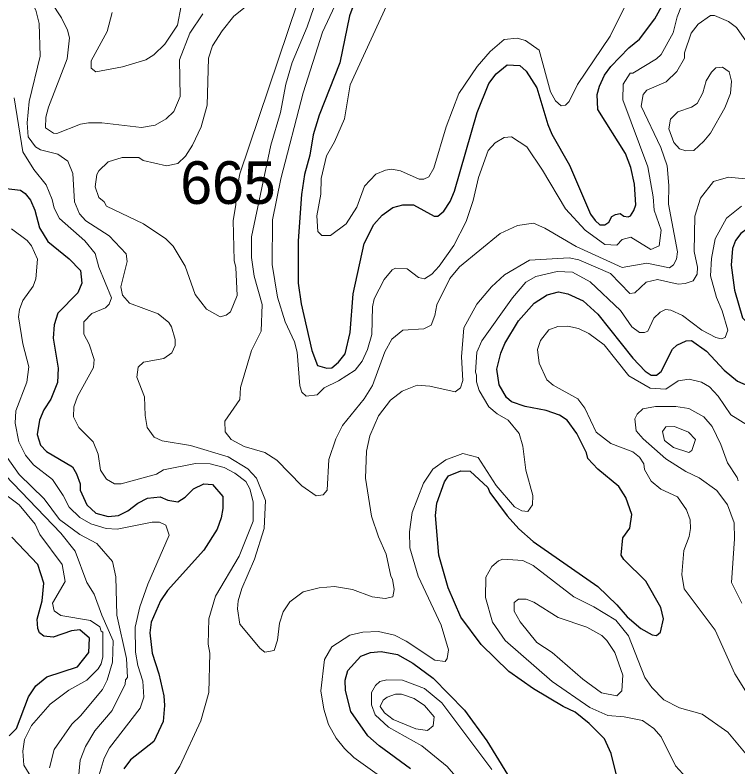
# Model space of a CAD drawing. Extents: x 673.3 to 698.5, y 6984.3 to 7012.3.
# Drawn here: x 689.47 to 690.824, y 7000.265 to 7001.674 of the extents above; entities that cross this region are included whole.
import ezdxf
from ezdxf.enums import TextEntityAlignment as Align

# ---------------------------------------------------------------- set-up
doc = ezdxf.new("R2010")
doc.units = 0
doc.header["$LTSCALE"] = 0.032
for name, color, linetype, lineweight in [('1', 7, 'Continuous', 25), ('2', 7, 'Continuous', 13), ('26', 7, 'Continuous', 25)]:
    doc.layers.add(name, color=color, linetype=linetype, lineweight=lineweight)
doc.layers.add('21', color=7, linetype='Continuous')

msp = doc.modelspace()

# ---------------------------------------------------------------- linework, layer by layer
at = {"layer": '1'}
for points in [[(690.0396, 7001.4868), (690.0287, 7001.45), (690.0223, 7001.4115), (690.0124, 7001.3754), (690.0067, 7001.3379), (690.0004, 7001.2511), (690.0003, 7001.1715), (690.0062, 7001.133), (690.0262, 7001.0452), (690.0366, 7001.0175), (690.0539, 7001.0122), (690.0632, 7001.0133), (690.0757, 7001.0234), (690.0882, 7001.0394), (690.098, 7001.0792), (690.1036, 7001.1519), (690.1243, 7001.2458), (690.1423, 7001.2819), (690.1577, 7001.299), (690.1779, 7001.3138), (690.1965, 7001.3184), (690.2163, 7001.3182), (690.2551, 7001.2973), (690.2619, 7001.2975), (690.2732, 7001.3065), (690.2852, 7001.325), (690.2933, 7001.3441), (690.336, 7001.4917), (690.3576, 7001.5461), (690.3713, 7001.5641), (690.392, 7001.581), (690.4158, 7001.5796), (690.4278, 7001.5692), (690.4477, 7001.538), (690.468, 7001.4691), (690.4755, 7001.451), (690.5086, 7001.393), (690.5482, 7001.3008), (690.5568, 7001.2894), (690.5656, 7001.281), (690.5751, 7001.2811), (690.5827, 7001.2863), (690.5878, 7001.2965), (690.5949, 7001.3006), (690.6038, 7001.302), (690.6107, 7001.2975), (690.6188, 7001.2958), (690.6228, 7001.2977), (690.6295, 7001.3077), (690.6329, 7001.3182), (690.6305, 7001.3575), (690.6234, 7001.3886), (690.6134, 7001.4145), (690.5621, 7001.497), (690.5606, 7001.5255), (690.5648, 7001.5408), (690.5745, 7001.5614), (690.5864, 7001.5778), (690.6197, 7001.6129), (690.6401, 7001.6292), (690.6683, 7001.667), (690.7433, 7001.8031)], [(690.112, 7001.7153), (690.0965, 7001.6726), (690.0786, 7001.5846), (690.0396, 7001.4868)], [(689.4427, 7001.3503), (689.4801, 7001.3463), (689.4892, 7001.3399), (689.4988, 7001.3273), (689.5068, 7001.3083), (689.5158, 7001.2755), (689.5314, 7001.2498), (689.5712, 7001.2171), (689.5929, 7001.1954), (689.5954, 7001.1715), (689.5879, 7001.1536), (689.5499, 7001.1156), (689.543, 7001.0936), (689.5412, 7001.0684), (689.5507, 7001.0125), (689.5498, 7000.9856), (689.5371, 7000.9542), (689.524, 7000.9343), (689.5159, 7000.9151), (689.5116, 7000.8881), (689.5177, 7000.8681), (689.529, 7000.8563), (689.5775, 7000.8273), (689.5854, 7000.8145), (689.5922, 7000.7956), (689.5923, 7000.7837), (689.6047, 7000.7562), (689.6211, 7000.7409), (689.6443, 7000.7345), (689.6636, 7000.7361), (689.6815, 7000.7449), (689.7, 7000.7591), (689.7179, 7000.7687), (689.742, 7000.7711), (689.7565, 7000.7651), (689.7749, 7000.7616), (689.7887, 7000.7707), (689.8042, 7000.786), (689.8238, 7000.7955), (689.8399, 7000.7944), (689.8592, 7000.772), (689.8593, 7000.7496), (689.8564, 7000.7318), (689.8486, 7000.7106), (689.8238, 7000.6712), (689.7553, 7000.5955), (689.7422, 7000.576), (689.725, 7000.5363), (689.7226, 7000.5163), (689.7266, 7000.4782), (689.7394, 7000.4396), (689.7488, 7000.3984), (689.7502, 7000.3799), (689.7478, 7000.3499), (689.7297, 7000.3127), (689.6864, 7000.2781), (689.6737, 7000.2613)], [(690.4966, 7000.3785), (690.4415, 7000.4116), (690.3952, 7000.4438), (690.3434, 7000.4943), (690.3053, 7000.5454), (690.2813, 7000.6009), (690.2642, 7000.6617), (690.2575, 7000.7362), (690.26, 7000.7594), (690.2748, 7000.7991), (690.2823, 7000.8103), (690.3054, 7000.8199), (690.3224, 7000.8192), (690.356, 7000.7884), (690.3594, 7000.7792), (690.3918, 7000.7354), (690.4138, 7000.711), (690.4406, 7000.6875), (690.5616, 7000.6031), (690.5977, 7000.5686), (690.6166, 7000.5465), (690.6426, 7000.5247), (690.6633, 7000.5127), (690.672, 7000.5115), (690.6795, 7000.5174), (690.6851, 7000.5428), (690.6799, 7000.564), (690.6517, 7000.6131), (690.6105, 7000.6536), (690.6054, 7000.6616), (690.6088, 7000.6941), (690.6215, 7000.7123), (690.6258, 7000.7381), (690.6141, 7000.7698), (690.6014, 7000.7904), (690.5616, 7000.823), (690.5432, 7000.843), (690.5408, 7000.8536), (690.5224, 7000.8897), (690.5043, 7000.9152), (690.4899, 7000.9241), (690.4649, 7000.9333), (690.4258, 7000.9406), (690.4001, 7000.949), (690.3904, 7000.9577), (690.3767, 7000.9809), (690.3725, 7001.0105), (690.38, 7001.0406), (690.3876, 7001.0587), (690.4132, 7001.1009), (690.4427, 7001.1345), (690.4669, 7001.1498), (690.4883, 7001.1556), (690.5057, 7001.1515), (690.5344, 7001.1384), (690.5619, 7001.1134), (690.6273, 7001.0309), (690.6507, 7001.0067), (690.6618, 7000.9992), (690.672, 7000.9993), (690.6804, 7001.0059), (690.7015, 7001.048), (690.7099, 7001.0557), (690.7275, 7001.0634), (690.737, 7001.064), (690.7655, 7001.0441), (690.7983, 7001.0089), (690.8236, 7000.9883), (690.8822, 7000.9625)], [(689.4592, 7000.3234), (689.4725, 7000.3371), (689.4952, 7000.3961), (689.5087, 7000.4171), (689.5293, 7000.4338), (689.5873, 7000.4528), (689.6083, 7000.4794), (689.6093, 7000.5061), (689.5913, 7000.5218), (689.5759, 7000.5203), (689.5414, 7000.5082), (689.5239, 7000.5098), (689.5159, 7000.5161), (689.5124, 7000.5243), (689.5117, 7000.5418), (689.5206, 7000.576), (689.5238, 7000.6096), (689.5124, 7000.6441), (689.464, 7000.6955)], [(690.2108, 7000.2611), (690.152, 7000.3042), (690.1312, 7000.3234), (690.0988, 7000.3689), (690.089, 7000.4082), (690.0883, 7000.4274), (690.0937, 7000.4455), (690.1179, 7000.4727), (690.1362, 7000.4795), (690.1558, 7000.4812), (690.1867, 7000.4755), (690.2151, 7000.4596), (690.253, 7000.4313), (690.3118, 7000.3715), (690.3541, 7000.3141), (690.4263, 7000.1958)], [(690.6058, 7000.2138), (690.5867, 7000.2903), (690.5743, 7000.3175), (690.5453, 7000.3466), (690.5193, 7000.3677), (690.4966, 7000.3785)]]:
    msp.add_lwpolyline(points, dxfattribs=at)
msp.add_lwpolyline([(690.8954, 7001.1017), (690.9074, 7001.1506), (690.9221, 7001.1963), (690.9229, 7001.2163), (690.9147, 7001.2402), (690.895, 7001.2665), (690.8727, 7001.2767), (690.8561, 7001.2776), (690.8418, 7001.2737), (690.8295, 7001.2648), (690.8197, 7001.2518), (690.8142, 7001.2366), (690.8114, 7001.2053), (690.8178, 7001.1588), (690.8329, 7001.1067), (690.8622, 7001.0777), (690.876, 7001.0782)], close=True, dxfattribs=at)
at = {"layer": '2'}
for points in [[(689.5149, 7001.6585), (689.509, 7001.6835), (689.4773, 7001.7454), (689.4734, 7001.7615), (689.4734, 7001.7889), (689.4913, 7001.8233), (689.5378, 7001.8643), (689.5673, 7001.9045), (689.5875, 7001.9392), (689.6114, 7001.9998), (689.6215, 7002.0494), (689.62, 7002.0934), (689.5989, 7002.1875), (689.5783, 7002.2305), (689.5572, 7002.2605), (689.5418, 7002.2713), (689.5271, 7002.2769), (689.5092, 7002.2777), (689.4899, 7002.2729), (689.3726, 7002.2135)], [(690.0676, 7001.7998), (690.0172, 7001.6521), (689.989, 7001.585), (689.9773, 7001.5445), (689.967, 7001.4917), (689.9492, 7001.4304), (689.9131, 7001.2585), (689.9131, 7001.2199), (689.918, 7001.1845), (689.9327, 7001.132), (689.931, 7001.082), (689.9128, 7001.0457), (689.8926, 7000.9761), (689.8911, 7000.9539), (689.8628, 7000.9131), (689.8638, 7000.893), (689.8748, 7000.8787), (689.8993, 7000.8658), (689.9378, 7000.854), (689.9606, 7000.8401), (690.0071, 7000.792), (690.0341, 7000.7731), (690.0471, 7000.7751), (690.0547, 7000.7835), (690.0581, 7000.8414), (690.0709, 7000.8799), (690.0835, 7000.905), (690.1242, 7000.9546), (690.1396, 7000.98), (690.1627, 7001.0427), (690.1757, 7001.0669), (690.1963, 7001.0836), (690.2359, 7001.0864), (690.2493, 7001.0928), (690.2567, 7001.1111)], [(689.5193, 7001.7264), (689.557, 7001.6689), (689.5685, 7001.6458), (689.5719, 7001.6318), (689.5674, 7001.5924), (689.5325, 7001.5016), (689.5278, 7001.4829), (689.5271, 7001.4629), (689.5422, 7001.4526), (689.5482, 7001.452), (689.5926, 7001.4694), (689.6073, 7001.4723), (689.6326, 7001.4723), (689.7069, 7001.4634), (689.7326, 7001.468), (689.7528, 7001.48), (689.7672, 7001.4935), (689.7795, 7001.5214), (689.7779, 7001.5904), (689.7972, 7001.6403), (689.8216, 7001.6765)], [(689.9992, 7001.6973), (689.8914, 7001.3769), (689.8832, 7001.3347), (689.8837, 7001.3185), (689.8788, 7001.2894), (689.8806, 7001.2139), (689.8837, 7001.2011), (689.8862, 7001.1488), (689.8737, 7001.1179), (689.8653, 7001.1117), (689.8544, 7001.1083), (689.8286, 7001.1228), (689.8074, 7001.1504), (689.7889, 7001.2033), (689.7664, 7001.2408), (689.7524, 7001.255), (689.7106, 7001.2832), (689.6411, 7001.3163), (689.6369, 7001.324), (689.6267, 7001.3321), (689.6199, 7001.352), (689.6232, 7001.3751), (689.6267, 7001.3822), (689.6445, 7001.399), (689.6705, 7001.4071), (689.7018, 7001.4071), (689.7103, 7001.4016), (689.754, 7001.3915), (689.7747, 7001.3962), (689.7892, 7001.41), (689.8024, 7001.4306), (689.8187, 7001.4647), (689.8299, 7001.5055), (689.8324, 7001.5932), (689.8399, 7001.6167), (689.8578, 7001.6448), (689.8798, 7001.672), (689.9433, 7001.7231)], [(690.6323, 7001.7309), (690.5849, 7001.6344), (690.5237, 7001.5442), (690.5081, 7001.512), (690.5011, 7001.5056), (690.493, 7001.5042), (690.4824, 7001.5132), (690.4732, 7001.5304), (690.452, 7001.6085), (690.4263, 7001.6267), (690.4109, 7001.631), (690.3865, 7001.6286), (690.3601, 7001.6057), (690.3355, 7001.5779), (690.3017, 7001.5272), (690.2778, 7001.4647), (690.2544, 7001.3871), (690.2449, 7001.3711), (690.2361, 7001.3665), (690.2271, 7001.3665), (690.1922, 7001.3824), (690.1759, 7001.3851), (690.1642, 7001.3836), (690.1462, 7001.3763), (690.1246, 7001.3535), (690.1104, 7001.3141), (690.0905, 7001.283), (690.061, 7001.261), (690.0449, 7001.2608), (690.0372, 7001.2684), (690.0353, 7001.2978), (690.0426, 7001.3383), (690.0434, 7001.3679), (690.0534, 7001.4102)], [(690.0688, 7001.6914), (690.0462, 7001.642), (690.0095, 7001.5285), (689.9677, 7001.3675), (689.9525, 7001.2903), (689.9517, 7001.2064), (689.9615, 7001.1457), (689.976, 7001.0995), (689.9935, 7001.0617), (689.9984, 7001.0422), (690.0033, 7000.9791), (690.0073, 7000.9676), (690.0153, 7000.9601), (690.0359, 7000.9626), (690.0489, 7000.9753), (690.0762, 7000.9887), (690.1069, 7001.0089), (690.1203, 7001.0255), (690.1303, 7001.0474), (690.1386, 7001.0754), (690.1395, 7001.1275), (690.1429, 7001.1425), (690.1616, 7001.1786), (690.1766, 7001.1967), (690.1826, 7001.1995), (690.2044, 7001.1986), (690.2256, 7001.1825), (690.2373, 7001.1799), (690.2508, 7001.1886), (690.2645, 7001.2033), (690.2921, 7001.2425), (690.3152, 7001.2872), (690.3285, 7001.3269), (690.3383, 7001.3696), (690.3565, 7001.4201), (690.3694, 7001.435), (690.3862, 7001.445), (690.4003, 7001.446), (690.4286, 7001.4274), (690.4584, 7001.3833), (690.5014, 7001.3108), (690.5379, 7001.2709), (690.5751, 7001.244), (690.5971, 7001.2428), (690.6072, 7001.2534), (690.6234, 7001.258), (690.6611, 7001.2348), (690.6769, 7001.2414), (690.6802, 7001.2711), (690.6672, 7001.3083), (690.6655, 7001.3333), (690.6557, 7001.39), (690.6086, 7001.5156), (690.6093, 7001.5445), (690.6225, 7001.565), (690.6275, 7001.5654), (690.6714, 7001.5922), (690.6802, 7001.6002), (690.7029, 7001.6407), (690.7105, 7001.6709), (690.7276, 7001.7161)], [(689.6517, 7001.6787), (689.6426, 7001.6434), (689.6129, 7001.5882), (689.6126, 7001.5744), (689.6211, 7001.5676), (689.671, 7001.577), (689.715, 7001.5906), (689.7303, 7001.5996), (689.7508, 7001.6194), (689.7745, 7001.6553), (689.781, 7001.6916)], [(690.0534, 7001.4102), (690.0686, 7001.4365), (690.0874, 7001.4799), (690.0979, 7001.5436), (690.1657, 7001.6917)], [(690.2567, 7001.1111), (690.2602, 7001.1311), (690.2846, 7001.1802), (690.3029, 7001.2025), (690.379, 7001.2646), (690.4112, 7001.28), (690.4414, 7001.2841), (690.4627, 7001.2749), (690.521, 7001.2407), (690.6074, 7001.2012), (690.6535, 7001.2092), (690.6963, 7001.2004), (690.7038, 7001.2061), (690.7093, 7001.2166), (690.711, 7001.2303), (690.6939, 7001.3196), (690.6948, 7001.3549), (690.6916, 7001.3917), (690.6801, 7001.4262), (690.6428, 7001.5033), (690.6469, 7001.5252), (690.6538, 7001.5336), (690.69, 7001.5489), (690.71, 7001.5682), (690.724, 7001.5933), (690.7243, 7001.6034), (690.7369, 7001.6403), (690.7497, 7001.6574), (690.7726, 7001.6734), (690.7803, 7001.6732), (690.8063, 7001.6624), (690.8218, 7001.6506), (690.8401, 7001.624)], [(690.8952, 7001.3615), (690.8064, 7001.3705), (690.7782, 7001.3624), (690.754, 7001.3312), (690.7438, 7001.2972), (690.7422, 7001.2308), (690.7487, 7001.2015), (690.7479, 7001.1888), (690.7403, 7001.1758), (690.7255, 7001.1709), (690.7123, 7001.1701), (690.6737, 7001.1783), (690.6521, 7001.1734), (690.631, 7001.1534), (690.6219, 7001.1523), (690.5857, 7001.1897), (690.5262, 7001.2155), (690.5083, 7001.219), (690.4335, 7001.2149), (690.387, 7001.1872), (690.3623, 7001.1649), (690.3351, 7001.1322), (690.3108, 7001.0881), (690.3065, 7001.0336), (690.3088, 7000.9894), (690.3048, 7000.9758), (690.2948, 7000.9683), (690.247, 7000.9787), (690.2236, 7000.9804), (690.1953, 7000.9695), (690.1736, 7000.9527), (690.151, 7000.9229), (690.1347, 7000.8857), (690.1284, 7000.857), (690.1265, 7000.8061), (690.138, 7000.7347), (690.1507, 7000.6965), (690.1655, 7000.6636), (690.1737, 7000.6222), (690.177, 7000.6169), (690.1802, 7000.5973), (690.1776, 7000.584), (690.1633, 7000.5806), (690.139, 7000.5838), (690.102, 7000.5976), (690.0684, 7000.6033), (690.0398, 7000.6009), (690.0099, 7000.5934), (689.9847, 7000.5747), (689.9724, 7000.5559), (689.9657, 7000.5345), (689.9618, 7000.5023), (689.9552, 7000.4829), (689.9378, 7000.48), (689.9291, 7000.4871), (689.8912, 7000.5327), (689.887, 7000.5615), (689.8879, 7000.576), (689.8949, 7000.5995), (689.9188, 7000.6541), (689.9365, 7000.7119), (689.9391, 7000.7643), (689.9224, 7000.8059), (689.9062, 7000.8235), (689.8694, 7000.8459), (689.7988, 7000.8673), (689.7456, 7000.8761), (689.7304, 7000.8831), (689.7177, 7000.9009), (689.7139, 7000.9237), (689.7128, 7000.9587), (689.6982, 7000.9953), (689.7008, 7001.0141), (689.7106, 7001.0236), (689.7489, 7001.0308), (689.7636, 7001.0411), (689.7697, 7001.0548), (689.7698, 7001.0659), (689.7634, 7001.0897), (689.7578, 7001.0981), (689.738, 7001.1139), (689.6847, 7001.134), (689.6711, 7001.1489), (689.6683, 7001.1649), (689.68, 7001.2122), (689.6783, 7001.2264), (689.6462, 7001.2603), (689.6029, 7001.2884), (689.5906, 7001.3014), (689.5815, 7001.3243), (689.5783, 7001.377), (689.5686, 7001.4005), (689.5502, 7001.4134), (689.5179, 7001.4216), (689.5083, 7001.427), (689.4945, 7001.4458), (689.4929, 7001.4725), (689.4962, 7001.5122), (689.5172, 7001.5969), (689.5149, 7001.6585)], [(689.8349, 7000.4783), (689.8317, 7000.4952), (689.8329, 7000.5426), (689.8454, 7000.5851), (689.8899, 7000.6598), (689.9163, 7000.7258), (689.9163, 7000.7616), (689.9097, 7000.7861), (689.9022, 7000.8), (689.8816, 7000.8158), (689.8617, 7000.8262), (689.8355, 7000.833), (689.8082, 7000.8338), (689.748, 7000.8216), (689.7349, 7000.814), (689.6691, 7000.7956), (689.6563, 7000.7957), (689.6416, 7000.8046), (689.6301, 7000.821), (689.6256, 7000.8509), (689.6163, 7000.8744), (689.5893, 7000.9012), (689.5792, 7000.9209), (689.5799, 7000.9402), (689.5871, 7000.9594), (689.6172, 7001.0135), (689.6182, 7001.0284), (689.6088, 7001.0572), (689.5988, 7001.0762), (689.5988, 7001.0995), (689.6141, 7001.1146), (689.6396, 7001.1256), (689.6464, 7001.1325), (689.6508, 7001.1439), (689.6272, 7001.2018), (689.6199, 7001.2272), (689.601, 7001.2508), (689.5532, 7001.2932), (689.5434, 7001.3121), (689.5398, 7001.3287), (689.5286, 7001.3558), (689.5053, 7001.3845), (689.4849, 7001.418), (689.4684, 7001.5192)], [(690.8311, 7001.316), (690.803, 7001.2937), (690.7813, 7001.2547), (690.7745, 7001.218)], [(689.4635, 7001.2736), (689.4926, 7001.2517), (689.501, 7001.2418), (689.5121, 7001.2164), (689.5091, 7001.1799), (689.5042, 7001.1663), (689.4846, 7001.139), (689.4782, 7001.1226), (689.4766, 7001.1084), (689.4847, 7001.0578), (689.4961, 7001.0147), (689.492, 7000.9861), (689.4717, 7000.9327), (689.47, 7000.9091), (689.4769, 7000.8743), (689.4895, 7000.8493), (689.5047, 7000.831), (689.5399, 7000.8039), (689.5599, 7000.7739), (689.5711, 7000.7516), (689.5916, 7000.7325), (689.6118, 7000.7206), (689.6408, 7000.7117), (689.6613, 7000.7109), (689.7271, 7000.7238), (689.7404, 7000.7238), (689.7525, 7000.718), (689.759, 7000.6991), (689.719, 7000.6076), (689.704, 7000.5653), (689.6949, 7000.5271), (689.6956, 7000.48), (689.6998, 7000.4548), (689.7094, 7000.4258), (689.7112, 7000.396), (689.7042, 7000.3749), (689.6469, 7000.3006), (689.6372, 7000.2815), (689.6273, 7000.2502)], [(690.7745, 7001.218), (690.7731, 7001.1852), (690.784, 7001.1447), (690.7949, 7001.12), (690.8054, 7001.0833), (690.8005, 7001.0696), (690.7931, 7001.0676), (690.7826, 7001.07), (690.7565, 7001.0835), (690.7204, 7001.1109), (690.6984, 7001.1211), (690.6888, 7001.1221), (690.6786, 7001.1172), (690.6669, 7001.1059), (690.6553, 7001.0819), (690.649, 7001.079), (690.64, 7001.0794), (690.6252, 7001.0901), (690.6044, 7001.1207), (690.5477, 7001.174), (690.5146, 7001.1921), (690.4858, 7001.1937), (690.4455, 7001.1843), (690.4272, 7001.1736), (690.4021, 7001.1443), (690.3447, 7001.0635), (690.3351, 7001.0422), (690.3324, 7001.0048), (690.3348, 7000.9991), (690.3342, 7000.9866), (690.3396, 7000.9705), (690.3573, 7000.9401), (690.373, 7000.9266), (690.3936, 7000.9151), (690.4147, 7000.8897), (690.4211, 7000.8663), (690.427, 7000.8213), (690.4398, 7000.7734), (690.4397, 7000.7562), (690.4306, 7000.7436), (690.4197, 7000.7451), (690.4058, 7000.7526), (690.3715, 7000.7923), (690.3378, 7000.8452), (690.309, 7000.8525), (690.2769, 7000.8406), (690.2526, 7000.8232), (690.2353, 7000.7967), (690.214, 7000.7418), (690.2088, 7000.7054), (690.2096, 7000.6758), (690.2252, 7000.6223), (690.268, 7000.5304), (690.2819, 7000.4844), (690.2798, 7000.4679), (690.2756, 7000.4625), (690.2565, 7000.4651), (690.2028, 7000.5004), (690.1806, 7000.5117), (690.1509, 7000.5186), (690.1213, 7000.5178), (690.0969, 7000.512), (690.0636, 7000.4899), (690.0499, 7000.4666), (690.0426, 7000.4076), (690.0483, 7000.3734), (690.0574, 7000.3442), (690.0715, 7000.3186), (690.0869, 7000.2993), (690.1049, 7000.2829), (690.1991, 7000.2151)], [(690.8586, 7000.3756), (690.8183, 7000.4394), (690.7814, 7000.5213), (690.7234, 7000.5989), (690.7189, 7000.6256), (690.7227, 7000.6708), (690.7332, 7000.6971), (690.7357, 7000.712), (690.7346, 7000.7278), (690.7281, 7000.747), (690.7109, 7000.7714), (690.6797, 7000.7856), (690.6614, 7000.8006), (690.6493, 7000.8225), (690.6478, 7000.8331), (690.6397, 7000.8458), (690.6276, 7000.8556), (690.5861, 7000.8711), (690.5584, 7000.8926), (690.5377, 7000.9372), (690.5242, 7000.9549), (690.4783, 7000.9807), (690.4663, 7000.9907), (690.4518, 7001.0219), (690.449, 7001.0474), (690.4545, 7001.0641), (690.4702, 7001.0845), (690.4868, 7001.0904), (690.5056, 7001.0912), (690.5258, 7001.0869), (690.545, 7001.0773), (690.5734, 7001.0562), (690.6197, 7000.9978), (690.6598, 7000.9751), (690.689, 7000.9731), (690.7121, 7000.9885), (690.7328, 7000.9919), (690.7557, 7000.9859), (690.7709, 7000.9775), (690.7871, 7000.9598), (690.8109, 7000.9247), (690.8424, 7000.9056)], [(690.8246, 7000.8012), (690.8231, 7000.8076), (690.8047, 7000.8349), (690.7923, 7000.8694), (690.7763, 7000.903), (690.7605, 7000.9213), (690.732, 7000.9365), (690.7082, 7000.9405), (690.6698, 7000.9405), (690.6461, 7000.9363), (690.6353, 7000.9264), (690.6313, 7000.9176), (690.6339, 7000.8952), (690.6465, 7000.8798), (690.6892, 7000.8427), (690.7269, 7000.8187), (690.7519, 7000.8069), (690.7845, 7000.7832), (690.8048, 7000.7564), (690.817, 7000.7225), (690.8178, 7000.6923), (690.8122, 7000.6107), (690.8316, 7000.5717)], [(689.589, 7000.2444), (689.5923, 7000.2776), (689.6017, 7000.3031), (689.6195, 7000.3325), (689.6518, 7000.3708), (689.6766, 7000.4203), (689.677, 7000.4282), (689.6809, 7000.4327), (689.6785, 7000.4682), (689.6607, 7000.5496), (689.6589, 7000.6213), (689.6526, 7000.65), (689.6231, 7000.6839), (689.5914, 7000.7004), (689.5531, 7000.7287), (689.5248, 7000.7676), (689.4778, 7000.8129), (689.455, 7000.845)], [(689.5344, 7000.2635), (689.5435, 7000.2974), (689.5761, 7000.3453), (689.5924, 7000.3609), (689.6336, 7000.4101), (689.6428, 7000.4277), (689.6524, 7000.4616), (689.654, 7000.5015), (689.6323, 7000.5495), (689.6181, 7000.589), (689.6046, 7000.6104), (689.5824, 7000.6692), (689.5558, 7000.7034), (689.4359, 7000.8274)], [(689.4378, 7000.7856), (689.4777, 7000.7562), (689.5078, 7000.7201), (689.5166, 7000.7009), (689.558, 7000.6441), (689.5636, 7000.6124), (689.5404, 7000.5718), (689.5436, 7000.5576), (689.5558, 7000.5488), (689.6111, 7000.5392), (689.6288, 7000.5274), (689.6313, 7000.5197), (689.6345, 7000.5174), (689.6345, 7000.4712), (689.6315, 7000.4585), (689.6258, 7000.4489), (689.6042, 7000.4273), (689.5705, 7000.4089), (689.5357, 7000.3823), (689.5006, 7000.3425), (689.4879, 7000.3165), (689.4847, 7000.2948), (689.4864, 7000.2681), (689.5066, 7000.2355)], [(690.4765, 7000.425), (690.3881, 7000.5022), (690.3644, 7000.5364), (690.3513, 7000.5828), (690.352, 7000.6208), (690.3631, 7000.6404), (690.3756, 7000.6513), (690.3839, 7000.6546), (690.4215, 7000.6521), (690.4408, 7000.6424), (690.5167, 7000.584), (690.5546, 7000.5652), (690.5955, 7000.5398), (690.6191, 7000.5105), (690.65, 7000.4326), (690.6627, 7000.4139), (690.6855, 7000.3908), (690.7151, 7000.3757), (690.7574, 7000.3638), (690.8051, 7000.3302), (690.8426, 7000.2851)], [(689.7496, 7000.2201), (689.7789, 7000.2665), (689.8179, 7000.3512), (689.8332, 7000.4047), (689.8349, 7000.4783)], [(690.3225, 7000.216), (690.2798, 7000.266), (690.2321, 7000.3043), (690.1694, 7000.3396), (690.1444, 7000.3623), (690.1379, 7000.3816), (690.1379, 7000.4042), (690.1452, 7000.4176), (690.1533, 7000.4249), (690.1662, 7000.4283), (690.196, 7000.4274), (690.2372, 7000.4119), (690.2695, 7000.3853), (690.3634, 7000.2604)], [(690.7348, 7000.2369), (690.707, 7000.2668), (690.6802, 7000.3216), (690.6669, 7000.3372), (690.6454, 7000.3518), (690.6109, 7000.3589), (690.5806, 7000.3615), (690.5469, 7000.3761), (690.4765, 7000.425)]]:
    msp.add_lwpolyline(points, dxfattribs=at)
for points in [[(690.7998, 7001.5006), (690.8105, 7001.5269), (690.8121, 7001.55), (690.808, 7001.5681), (690.7955, 7001.5765), (690.7826, 7001.5754), (690.7746, 7001.5673), (690.7646, 7001.5507), (690.7584, 7001.5285), (690.7476, 7001.5082), (690.7373, 7001.5018), (690.7116, 7001.4927), (690.6982, 7001.4788), (690.6949, 7001.4612), (690.7039, 7001.4356), (690.7145, 7001.4235), (690.7264, 7001.4199), (690.7418, 7001.4205), (690.7606, 7001.438), (690.7729, 7001.4529)], [(690.745, 7000.8788), (690.7317, 7000.8922), (690.7053, 7000.9029), (690.6895, 7000.9022), (690.6828, 7000.8939), (690.687, 7000.877), (690.7033, 7000.8638), (690.7325, 7000.8544), (690.7381, 7000.8578)], [(690.5972, 7000.3984), (690.6069, 7000.4075), (690.6085, 7000.4372), (690.5939, 7000.4796), (690.5786, 7000.5022), (690.5695, 7000.5113), (690.5412, 7000.5272), (690.4874, 7000.5449), (690.4419, 7000.5739), (690.4273, 7000.5797), (690.4134, 7000.5797), (690.4051, 7000.573), (690.4051, 7000.5568), (690.4162, 7000.5369), (690.4478, 7000.4981), (690.4764, 7000.4797), (690.5339, 7000.4297), (690.5685, 7000.4037)], [(690.2369, 7000.3802), (690.2175, 7000.3933), (690.1938, 7000.4012), (690.1829, 7000.4014), (690.1672, 7000.3957), (690.1598, 7000.3898), (690.1541, 7000.3782), (690.1623, 7000.3663), (690.1784, 7000.3541), (690.2207, 7000.3363), (690.2427, 7000.333), (690.2534, 7000.3422), (690.255, 7000.3589)]]:
    msp.add_lwpolyline(points, close=True, dxfattribs=at)

# ---------------------------------------------------------------- texts
at = {"layer": '21'}
msp.add_text('665', height=0.08, dxfattribs=at).set_placement((689.7797, 7001.3202))
at = {"layer": '26', "width": 1.15}
msp.add_text('SERRA DO ITAJAÍ', height=0.12, rotation=51.499, dxfattribs=at).set_placement((691.2349, 7000.228), align=Align.CENTER)

doc.saveas('drawing.dxf')
